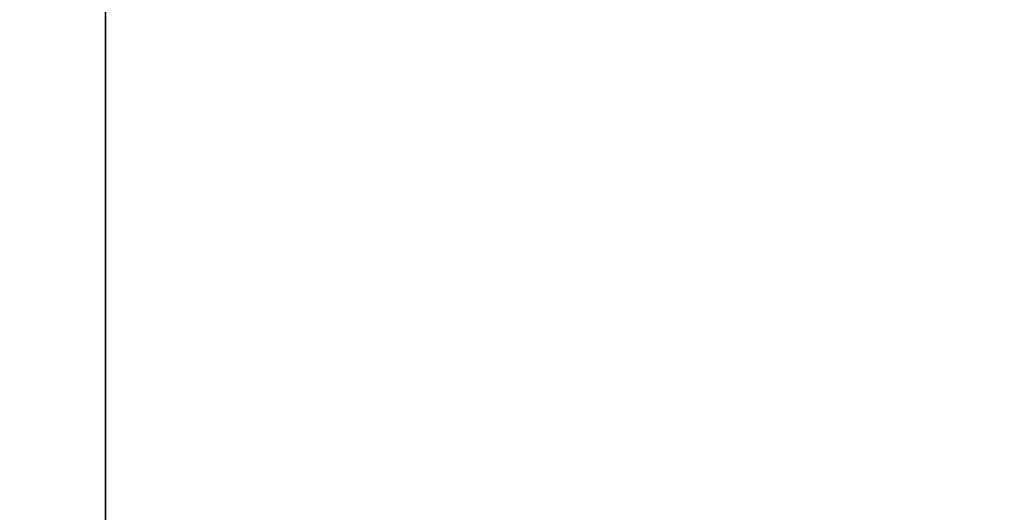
# Model space of a CAD drawing. Extents: x 0 to 80, y 0 to 80.
# Tile 444 of 656: x 9.2791 to 9.3102, y 35.3912 to 35.4067. Entities that reach past the tile are written whole.
import ezdxf

# ---------------------------------------------------------------- set-up
doc = ezdxf.new("R2010")
doc.units = 0
doc.header["$LTSCALE"] = 25.4
doc.layers.get('0').update_dxf_attribs({"color": 13, "linetype": 'CONTINUOUS'})

# ---------------------------------------------------------------- blocks, each defined once
blk = doc.blocks.new('ORBIT-I-KINKIET-20-7806-78')
at = {"color": 7}
blk.add_line((25.678438, 35.76836, 302.75235), (25.678438, 35.64608, 302.75235), dxfattribs=at)
mesh = blk.add_polyface(dxfattribs=at)
corners = [(25.935089, 35.76836, 344.928497), (25.202963, 35.64608, 344.543243), (25.935089, 35.64608, 344.928497)]
mesh.append_faces([[corners[k] for k in face] for face in [(0, 1, 2)]], dxfattribs={"color": 7})
mesh = blk.add_polyface(dxfattribs=at)
corners = [(25.935089, 35.76836, 344.928497), (25.202963, 35.76836, 344.543243), (25.202963, 35.64608, 344.543243)]
mesh.append_faces([[corners[k] for k in face] for face in [(0, 1, 2)]], dxfattribs={"color": 7})
mesh = blk.add_polyface(dxfattribs=at)
corners = [(26.402742, 35.64608, 302.383881), (25.678438, 35.76836, 302.75235), (26.402742, 35.76836, 302.383881)]
mesh.append_faces([[corners[k] for k in face] for face in [(0, 1, 2)]], dxfattribs={"color": 7})
mesh = blk.add_polyface(dxfattribs=at)
corners = [(26.402742, 35.64608, 302.383881), (25.678438, 35.64608, 302.75235), (25.678438, 35.76836, 302.75235)]
mesh.append_faces([[corners[k] for k in face] for face in [(0, 1, 2)]], dxfattribs={"color": 7})

msp = doc.modelspace()

# ---------------------------------------------------------------- block references
at = {"color": 0}
msp.add_blockref('ORBIT-I-KINKIET-20-7806-78', (-16.396614, -0.346078, -57.5), dxfattribs=at)

doc.saveas('drawing.dxf')
